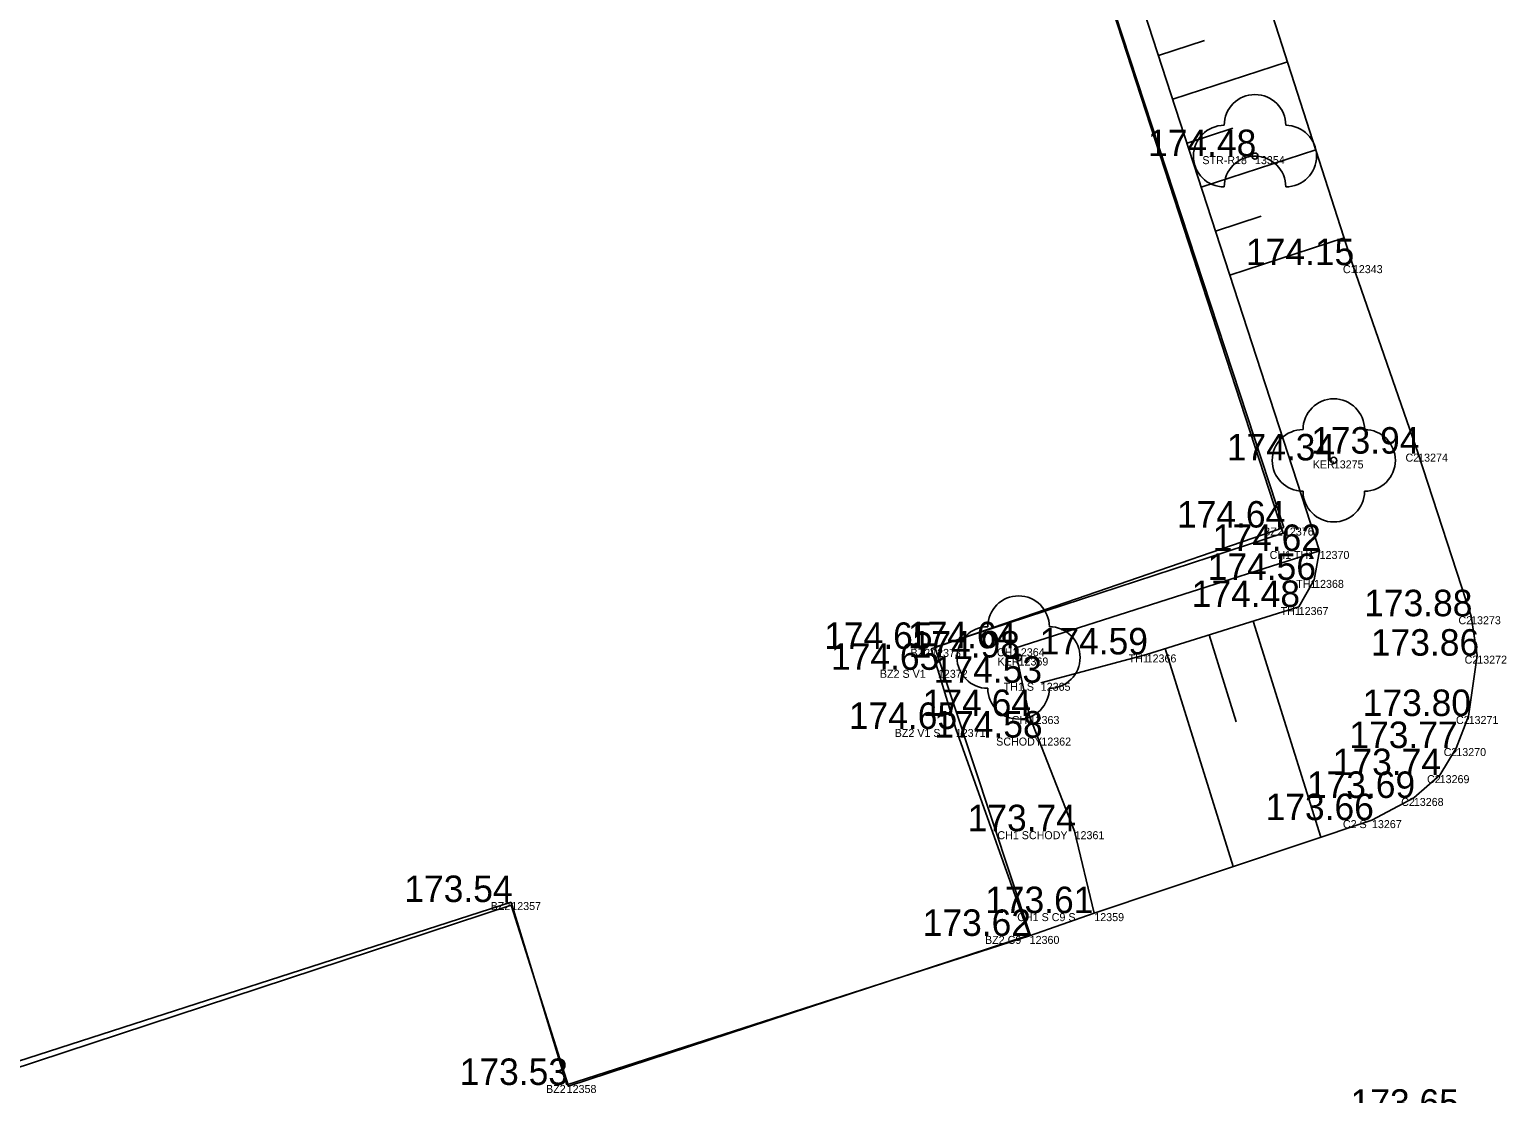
# Model space of a CAD drawing. Extents: x -566117 to -565580, y -1202428 to -1201938.
# Drawn here: x -565707.63 to -565683.65, y -1202198.53 to -1202181.25 of the extents above; entities that cross this region are included whole.
import ezdxf

# ---------------------------------------------------------------- set-up
doc = ezdxf.new("R2010")
doc.units = 0
for name, color, linetype in [('(Construction', 7, 'Continuous'), ('(Construction)', 7, 'Continuous'), ('_0', 7, 'Continuous'), ('Bod', 7, 'Continuous'), ('Implicitní', 7, 'Continuous'), ('Katastr', 7, 'Continuous'), ('Kod', 7, 'Continuous'), ('Vrstva 59', 7, 'Continuous'), ('Výška', 7, 'Continuous'), ('ZELEŇ', 7, 'Continuous'), ('Zpevněné plohy', 7, 'Continuous'), ('Číslo', 7, 'Continuous')]:
    doc.layers.add(name, color=color, linetype=linetype)

# ---------------------------------------------------------------- blocks, each defined once
blk = doc.blocks.new('A$C69D74C1E')
at = {"layer": 'Katastr'}
blk.add_lwpolyline([(329.65, -114.4), (329.39, -114.49), (329.07, -113.52), (329.33, -113.43), (329.03, -112.5), (370.5, -99.02), (377.66, -120.99), (372, -122.84), (373.55, -127.51), (366.05, -129.97), (365.12, -127.03), (344.25, -133.9), (345.24, -136.77)], dxfattribs=at)
blk = doc.blocks.new('STROM')
at = {"layer": 'ZELEŇ'}
blk.add_circle((0, 0), 0.05, dxfattribs=at)
for centre, start, end in [((0, 0.5), 0, 180), ((-0.5, 0), 90, 270), ((0.5, 0), 270, 90), ((0, -0.5), 0, 180)]:
    blk.add_arc(centre, 0.5, start, end, dxfattribs=at)
blk = doc.blocks.new('3.13')
at = {"layer": 'ZELEŇ'}
blk.add_circle((0, 0), 0.1, dxfattribs=at)
for centre, start, end in [((0, 1), 0, 180), ((-1, 0), 90, 270), ((1, 0), 270, 90), ((0, -1), 180, 0)]:
    blk.add_arc(centre, 1, start, end, dxfattribs=at)
blk = doc.blocks.new('POINT_DISPLAY')
at = {"layer": 'Implicitní'}
blk.add_line((0, 0), (0, 0), dxfattribs=at)

msp = doc.modelspace()

# ---------------------------------------------------------------- linework, layer by layer
at = {"layer": '(Construction'}
for p, q in [((-565689.298, -1202181.674), (-565688.552, -1202181.431)), ((-565689.066, -1202182.387), (-565687.202, -1202181.78)), ((-565688.834, -1202183.1), (-565688.089, -1202182.858)), ((-565688.602, -1202183.813), (-565686.742, -1202183.208)), ((-565688.37, -1202184.527), (-565687.627, -1202184.285)), ((-565688.138, -1202185.24), (-565686.283, -1202184.636)), ((-565687.757, -1202190.86), (-565686.663, -1202194.369)), ((-565688.473, -1202191.083), (-565688.033, -1202192.493)), ((-565689.189, -1202191.306), (-565688.086, -1202194.845))]:
    msp.add_line(p, q, dxfattribs=at)
at = {"layer": '(Construction)'}
for p, q in [((-565692.99, -1202191.31), (-565687.26, -1202189.34)), ((-565692.88, -1202191.65), (-565692.99, -1202191.31)), ((-565691.39, -1202195.97), (-565692.59, -1202192.61)), ((-565720.55, -1202202.11), (-565699.81, -1202195.42)), ((-565699.81, -1202195.42), (-565698.91, -1202198.39)), ((-565698.91, -1202198.39), (-565691.39, -1202195.97))]:
    msp.add_line(p, q, dxfattribs=at)
msp.add_lwpolyline([(-565687.26, -1202189.34), (-565694.52, -1202167.23), (-565735.97, -1202180.93), (-565728.95, -1202202.29)], dxfattribs=at)
at = {"layer": '_0'}
msp.add_line((-565692.59, -1202192.61), (-565692.88, -1202191.65), dxfattribs=at)
at = {"layer": 'Zpevněné plohy'}
for p, q in [((-565690.83, -1202170.51), (-565686.14, -1202185.08)), ((-565686.77, -1202190.19), (-565686.68, -1202189.72)), ((-565687.02, -1202190.63), (-565686.77, -1202190.19)), ((-565689.49, -1202191.4), (-565687.02, -1202190.63)), ((-565684.12, -1202191.42), (-565684.22, -1202190.78)), ((-565691.39, -1202192.4), (-565691.63, -1202191.3)), ((-565691.21, -1202191.86), (-565689.49, -1202191.4)), ((-565684.26, -1202192.4), (-565684.12, -1202191.42)), ((-565690.66, -1202194.27), (-565691.39, -1202192.4)), ((-565684.46, -1202192.92), (-565684.26, -1202192.4)), ((-565684.73, -1202193.36), (-565684.46, -1202192.92)), ((-565685.15, -1202193.73), (-565684.73, -1202193.36)), ((-565690.34, -1202195.6), (-565690.66, -1202194.27)), ((-565690.34, -1202195.6), (-565691.39, -1202195.97))]:
    msp.add_line(p, q, dxfattribs=at)
for points in [[(-565691.63, -1202191.3), (-565686.68, -1202189.72), (-565694.06, -1202167.04)], [(-565684.22, -1202190.78), (-565685.08, -1202188.14), (-565686.14, -1202185.08)], [(-565690.34, -1202195.6), (-565685.83, -1202194.09), (-565685.15, -1202193.73)]]:
    msp.add_lwpolyline(points, dxfattribs=at)

# ---------------------------------------------------------------- block references
at = {"layer": 'Bod'}
for p in [(-565687.73, -1202183.31), (-565686.14, -1202185.08), (-565686.45, -1202188.25), (-565685.08, -1202188.14), (-565687.26, -1202189.34), (-565686.68, -1202189.72), (-565686.77, -1202190.19), (-565687.02, -1202190.63), (-565684.22, -1202190.78), (-565692.99, -1202191.31), (-565691.63, -1202191.3), (-565691.57, -1202191.45), (-565689.49, -1202191.4), (-565684.12, -1202191.42), (-565692.88, -1202191.65), (-565691.21, -1202191.86), (-565691.39, -1202192.4), (-565684.26, -1202192.4), (-565692.59, -1202192.61), (-565691.2, -1202192.75), (-565684.46, -1202192.92), (-565684.73, -1202193.36), (-565685.15, -1202193.73), (-565685.83, -1202194.09), (-565690.66, -1202194.27), (-565699.81, -1202195.42), (-565690.34, -1202195.6), (-565691.39, -1202195.97), (-565698.91, -1202198.39)]:
    msp.add_blockref('POINT_DISPLAY', p, dxfattribs=at)
at = {"layer": 'Implicitní'}
msp.add_blockref('A$C69D74C1E', (-566064.93, -1202068.44), dxfattribs=at)
at = {"layer": 'Vrstva 59', "xscale": 0.5, "yscale": 0.5}
for p in [(-565686.45, -1202188.25), (-565691.57, -1202191.45)]:
    msp.add_blockref('3.13', p, dxfattribs=at)
at = {"layer": 'ZELEŇ'}
msp.add_blockref('STROM', (-565687.73, -1202183.31), dxfattribs=at)

# ---------------------------------------------------------------- texts
at = {"layer": 'Kod'}
for s, p in [('STR-R18', (-565688.585, -1202183.44)), ('C1', (-565686.302, -1202185.21)), ('KER', (-565686.791, -1202188.38)), ('C2', (-565685.285, -1202188.27)), ('BZ2', (-565687.595, -1202189.47)), ('CH1 TH1', (-565687.492, -1202189.85)), ('TH1', (-565687.062, -1202190.32)), ('TH1', (-565687.312, -1202190.76)), ('C2', (-565684.425, -1202190.91)), ('BZ2', (-565693.325, -1202191.44)), ('CH1', (-565691.922, -1202191.43)), ('KER', (-565691.911, -1202191.58)), ('TH1', (-565689.782, -1202191.53)), ('C2', (-565684.325, -1202191.55)), ('BZ2 S V1', (-565693.822, -1202191.78)), ('TH1 S', (-565691.812, -1202191.99)), ('CH1', (-565691.682, -1202192.53)), ('C2', (-565684.465, -1202192.53)), ('BZ2 V1 S', (-565693.582, -1202192.74)), ('SCHODY', (-565691.934, -1202192.88)), ('C2', (-565684.665, -1202193.05)), ('C2', (-565684.935, -1202193.49)), ('C2', (-565685.355, -1202193.86)), ('C2 S', (-565686.302, -1202194.22)), ('CH1 SCHODY', (-565691.914, -1202194.4)), ('BZ2', (-565700.145, -1202195.55)), ('CH1 S C9 S', (-565691.592, -1202195.73)), ('BZ2 C9', (-565692.115, -1202196.1)), ('BZ2', (-565699.245, -1202198.52))]:
    msp.add_text(s, height=0.13, dxfattribs=at).set_placement(p)
at = {"layer": 'Výška'}
for s, p in [('174.48 ', (-565689.467, -1202183.31)), ('174.15 ', (-565687.877, -1202185.08)), ('174.34 ', (-565688.187, -1202188.25)), ('173.94 ', (-565686.817, -1202188.14)), ('174.64 ', (-565688.997, -1202189.34)), ('174.62 ', (-565688.417, -1202189.72)), ('174.56 ', (-565688.498, -1202190.19)), ('174.48 ', (-565688.757, -1202190.63)), ('173.88 ', (-565685.957, -1202190.78)), ('174.65 ', (-565694.727, -1202191.31)), ('174.64 ', (-565693.367, -1202191.3)), ('174.59 ', (-565691.227, -1202191.4)), ('173.86 ', (-565685.848, -1202191.42)), ('174.65 ', (-565694.617, -1202191.65)), ('174.98 ', (-565693.307, -1202191.45)), ('174.53 ', (-565692.947, -1202191.86)), ('174.65 ', (-565694.327, -1202192.61)), ('174.64 ', (-565693.127, -1202192.4)), ('173.80 ', (-565685.98, -1202192.4)), ('174.58 ', (-565692.937, -1202192.75)), ('173.77 ', (-565686.197, -1202192.92)), ('173.74 ', (-565686.467, -1202193.36)), ('173.69 ', (-565686.887, -1202193.73)), ('173.74 ', (-565692.397, -1202194.27)), ('173.66 ', (-565687.558, -1202194.09)), ('173.54 ', (-565701.547, -1202195.42)), ('173.61 ', (-565692.113, -1202195.6)), ('173.62 ', (-565693.127, -1202195.97)), ('173.53 ', (-565700.647, -1202198.39)), ('173.65 ', (-565686.177, -1202198.89))]:
    msp.add_text(s, height=0.43, dxfattribs=at).set_placement(p)
at = {"layer": 'Číslo'}
for s, p in [('13354', (-565687.73, -1202183.44)), ('12343', (-565686.14, -1202185.21)), ('13275', (-565686.45, -1202188.38)), ('13274', (-565685.08, -1202188.27)), ('12376', (-565687.26, -1202189.47)), ('12370', (-565686.68, -1202189.85)), ('12368', (-565686.77, -1202190.32)), ('12367', (-565687.02, -1202190.76)), ('13273', (-565684.22, -1202190.91)), ('12373', (-565692.99, -1202191.44)), ('12364', (-565691.63, -1202191.43)), ('12369', (-565691.57, -1202191.58)), ('12366', (-565689.49, -1202191.53)), ('13272', (-565684.12, -1202191.55)), ('12372', (-565692.88, -1202191.78)), ('12365', (-565691.21, -1202191.99)), ('12363', (-565691.39, -1202192.53)), ('13271', (-565684.26, -1202192.53)), ('12371', (-565692.59, -1202192.74)), ('12362', (-565691.2, -1202192.88)), ('13270', (-565684.46, -1202193.05)), ('13269', (-565684.73, -1202193.49)), ('13268', (-565685.15, -1202193.86)), ('13267', (-565685.83, -1202194.22)), ('12361', (-565690.66, -1202194.4)), ('12357', (-565699.81, -1202195.55)), ('12359', (-565690.34, -1202195.73)), ('12360', (-565691.39, -1202196.1)), ('12358', (-565698.91, -1202198.52))]:
    msp.add_text(s, height=0.13, dxfattribs=at).set_placement(p)

doc.saveas('drawing.dxf')
